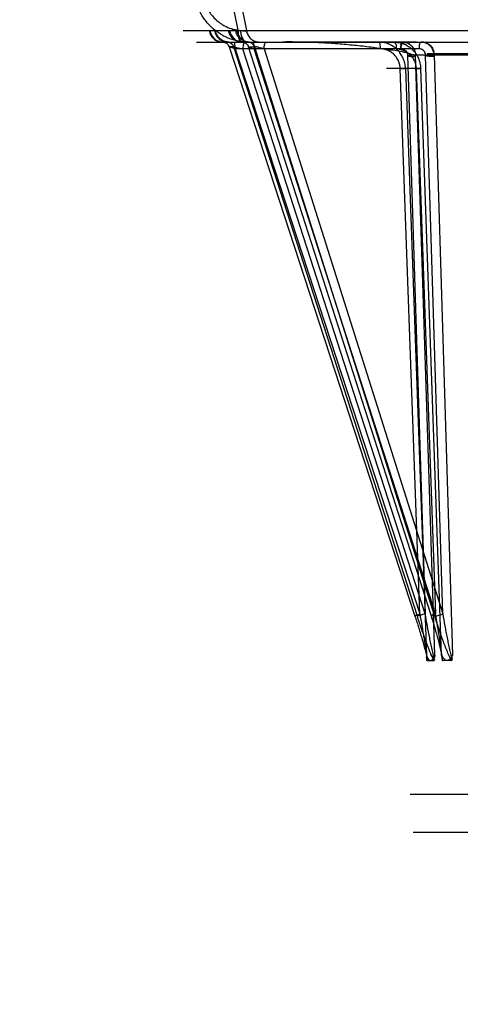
# Model space of a CAD drawing. Header units: millimetres. Extents: x 0 to 297, y 0 to 210.
# Tile 381 of 455: x 239.763 to 239.987, y 159.485 to 159.987. Entities that reach past the tile are written whole.
import ezdxf

# ---------------------------------------------------------------- set-up
doc = ezdxf.new("R2010")
doc.units = ezdxf.units.MM
doc.header["$LTSCALE"] = 16.335
doc.layers.get('0').update_dxf_attribs({"linetype": 'CONTINUOUS'})
doc.layers.add('AXES_REF', color=7, linetype='CONTINUOUS')
doc.layers.add('INTFCLR_144815', color=7, linetype='CONTINUOUS')

msp = doc.modelspace()

# ---------------------------------------------------------------- linework, layer by layer
at = {"color": 7, "linetype": 'Continuous'}
for radius in [6.78708, 6.7865, 6.74304]:
    msp.add_circle((241.48891, 154.71148), radius, dxfattribs=at)
for radius, start, end in [(6.72, 278.277129, 261.722871), (6.874, 113.082594, 269.618979)]:
    msp.add_arc((241.48891, 154.71148), radius, start, end, dxfattribs=at)
at = {"layer": 'AXES_REF', "color": 7, "linetype": 'Continuous'}
msp.add_arc((241.48891, 154.71148), 6.874, 113.082685, 66.917315, dxfattribs=at)
at = {"layer": 'AXES_REF', "color": 9, "linetype": 'Continuous'}
msp.add_arc((241.48891, 154.71148), 6.19116, 94.411812, 85.588188, dxfattribs=at)
at = {"layer": 'INTFCLR_144815', "color": 9, "linetype": 'Continuous'}
for p, q in [((239.8743, 159.98152), (239.87087, 159.99863)), ((239.87547, 159.99648), (239.87849, 159.98138)), ((239.84621, 159.98138), (240.02631, 159.98138)), ((239.85987, 159.98138), (239.86144, 159.98138)), ((239.87306, 159.98138), (239.87097, 159.98138)), ((239.87544, 159.98122), (239.8743, 159.98152)), ((239.85312, 159.97548), (241.00773, 159.97548)), ((239.86643, 159.97548), (239.86623, 159.97548)), ((239.86882, 159.97548), (239.86724, 159.97548)), ((239.86886, 159.97548), (239.86882, 159.97548)), ((239.8694, 159.97548), (239.86886, 159.97548)), ((239.87886, 159.97548), (239.87592, 159.97566)), ((239.87608, 159.97548), (239.87639, 159.97548)), ((239.87639, 159.97548), (239.87644, 159.97548)), ((239.87644, 159.97548), (239.87848, 159.97548)), ((239.8795, 159.97548), (239.87956, 159.97548)), ((239.87278, 159.97201), (239.86961, 159.97309)), ((239.86962, 159.97309), (239.96437, 159.68313)), ((239.87198, 159.97309), (239.86962, 159.97309)), ((239.96559, 159.68313), (239.87198, 159.97309)), ((239.872, 159.97309), (239.8767, 159.97201)), ((239.87278, 159.97201), (239.96682, 159.6842)), ((239.96644, 159.97201), (239.87278, 159.97201)), ((239.96961, 159.6842), (239.8767, 159.97201)), ((239.97271, 159.68313), (239.87954, 159.97309)), ((239.87954, 159.97309), (239.8826, 159.97309)), ((239.97486, 159.6842), (239.88239, 159.97201)), ((239.8826, 159.97309), (239.97429, 159.68313)), ((239.88748, 159.97201), (239.97849, 159.6842)), ((239.96054, 159.96863), (239.96961, 159.6842)), ((239.97446, 159.66323), (239.96472, 159.96872)), ((240.09199, 159.96872), (239.96472, 159.96872)), ((239.97849, 159.6842), (239.96977, 159.96863)), ((240.87877, 159.96946), (239.97066, 159.96946)), ((239.97411, 159.96872), (239.98349, 159.66323)), ((239.96728, 159.96197), (239.94991, 159.96197)), ((239.95688, 159.96188), (239.95959, 159.96197)), ((239.96682, 159.6842), (239.95688, 159.96188)), ((239.95952, 159.96197), (239.97021, 159.66323)), ((239.96493, 159.96188), (239.96728, 159.96197)), ((239.96493, 159.96188), (239.97486, 159.6842)), ((239.97796, 159.66323), (239.96728, 159.96197)), ((239.96961, 159.6842), (239.96559, 159.68313)), ((240.86545, 159.5923), (239.98398, 159.5923))]:
    msp.add_line(p, q, dxfattribs=at)
at = {"layer": 'INTFCLR_144815', "color": 7, "linetype": 'Continuous'}
for p, q in [((239.96472, 159.96872), (239.96054, 159.96863)), ((239.96977, 159.96863), (239.97411, 159.96872))]:
    msp.add_line(p, q, dxfattribs=at)
at = {"layer": 'INTFCLR_144815', "color": 6, "linetype": 'Continuous'}
for p, q in [((239.97036, 159.66115), (239.97031, 159.66223)), ((239.97036, 159.66114), (239.97036, 159.66115)), ((239.97036, 159.66111), (239.97036, 159.66112)), ((239.97036, 159.66108), (239.97036, 159.6611)), ((239.9706, 159.66048), (239.97407, 159.66048)), ((239.9743, 159.66101), (239.9743, 159.661)), ((239.97431, 159.66111), (239.97431, 159.66111)), ((239.97431, 159.66108), (239.97431, 159.66107)), ((239.97431, 159.66106), (239.97431, 159.66105)), ((239.97431, 159.66104), (239.97431, 159.66103)), ((239.97431, 159.66102), (239.97431, 159.66102)), ((239.97446, 159.66323), (239.97435, 159.66205)), ((239.97796, 159.66323), (239.9781, 159.66205)), ((239.97815, 159.66115), (239.97815, 159.66114)), ((239.97815, 159.66114), (239.97815, 159.66113)), ((239.97815, 159.66112), (239.97815, 159.66112)), ((239.97815, 159.66111), (239.97815, 159.6611)), ((239.97815, 159.66109), (239.97815, 159.66109)), ((239.97816, 159.66108), (239.97816, 159.66107)), ((239.97816, 159.66106), (239.97816, 159.66106)), ((239.97816, 159.66105), (239.97816, 159.66104)), ((239.97816, 159.66103), (239.97816, 159.66102)), ((239.98297, 159.66048), (239.97847, 159.66048)), ((239.98329, 159.66115), (239.98336, 159.66223)), ((239.98398, 159.5923), (239.96199, 159.5923)), ((239.96349, 159.57313), (240.88594, 159.57313))]:
    msp.add_line(p, q, dxfattribs=at)
for points in [[(239.9706, 159.66048), (239.97059, 159.66048), (239.97058, 159.66048), (239.97057, 159.66048), (239.97055, 159.66049), (239.97054, 159.6605), (239.97053, 159.6605), (239.97052, 159.66051), (239.97051, 159.66052), (239.9705, 159.66053), (239.97049, 159.66054), (239.97048, 159.66055), (239.97047, 159.66057), (239.97047, 159.66058), (239.97046, 159.6606), (239.97045, 159.66061), (239.97044, 159.66063), (239.97044, 159.66064), (239.97043, 159.66066), (239.97042, 159.66068), (239.97042, 159.66069), (239.97041, 159.66071), (239.97041, 159.66073), (239.9704, 159.66075), (239.9704, 159.66077), (239.9704, 159.66079), (239.97039, 159.6608), (239.97039, 159.66082), (239.97039, 159.66084), (239.97038, 159.66086), (239.97038, 159.66088), (239.97038, 159.66089), (239.97037, 159.66091), (239.97037, 159.66093), (239.97037, 159.66095), (239.97037, 159.66096), (239.97037, 159.66098), (239.97037, 159.661), (239.97036, 159.66101), (239.97036, 159.66103), (239.97036, 159.66104), (239.97036, 159.66106), (239.97036, 159.66107)], [(239.9743, 159.66096), (239.9743, 159.66095), (239.9743, 159.66094), (239.9743, 159.66093), (239.9743, 159.66092), (239.97429, 159.66091), (239.97429, 159.66089), (239.97429, 159.66088), (239.97429, 159.66087), (239.97429, 159.66086), (239.97429, 159.66085), (239.97428, 159.66084), (239.97428, 159.66082), (239.97428, 159.66081), (239.97428, 159.6608), (239.97427, 159.66078), (239.97427, 159.66077), (239.97427, 159.66076), (239.97427, 159.66075), (239.97426, 159.66073), (239.97426, 159.66072), (239.97425, 159.66071), (239.97425, 159.66069), (239.97425, 159.66068), (239.97424, 159.66067), (239.97424, 159.66066), (239.97423, 159.66064), (239.97423, 159.66063), (239.97422, 159.66062), (239.97422, 159.66061), (239.97421, 159.66059), (239.9742, 159.66058), (239.9742, 159.66057), (239.97419, 159.66056), (239.97418, 159.66055), (239.97418, 159.66054), (239.97417, 159.66053), (239.97416, 159.66052), (239.97415, 159.66052), (239.97415, 159.66051), (239.97414, 159.6605), (239.97413, 159.6605), (239.97412, 159.66049), (239.97411, 159.66049), (239.9741, 159.66048), (239.97409, 159.66048), (239.97408, 159.66048), (239.97407, 159.66048)], [(239.9743, 159.66099), (239.9743, 159.66098), (239.9743, 159.66097)], [(239.97431, 159.66115), (239.97431, 159.66114), (239.97431, 159.66114), (239.97431, 159.66113), (239.97431, 159.66112)], [(239.97816, 159.66102), (239.97816, 159.66101), (239.97816, 159.661), (239.97816, 159.66099), (239.97817, 159.66098), (239.97817, 159.66097), (239.97817, 159.66096), (239.97817, 159.66095), (239.97817, 159.66094), (239.97817, 159.66093), (239.97817, 159.66092), (239.97818, 159.66091), (239.97818, 159.66089), (239.97818, 159.66088), (239.97818, 159.66087), (239.97818, 159.66086), (239.97819, 159.66085), (239.97819, 159.66084), (239.97819, 159.66082), (239.9782, 159.66081), (239.9782, 159.6608), (239.9782, 159.66078), (239.97821, 159.66077), (239.97821, 159.66076), (239.97821, 159.66075), (239.97822, 159.66073), (239.97822, 159.66072), (239.97823, 159.66071), (239.97823, 159.66069), (239.97824, 159.66068), (239.97824, 159.66067), (239.97825, 159.66066), (239.97826, 159.66064), (239.97826, 159.66063), (239.97827, 159.66062), (239.97828, 159.66061), (239.97828, 159.66059), (239.97829, 159.66058), (239.9783, 159.66057), (239.97831, 159.66056), (239.97832, 159.66055), (239.97833, 159.66054), (239.97834, 159.66053), (239.97835, 159.66052), (239.97836, 159.66052), (239.97837, 159.66051), (239.97838, 159.6605), (239.97839, 159.6605), (239.9784, 159.66049), (239.97842, 159.66049), (239.97843, 159.66048), (239.97844, 159.66048), (239.97846, 159.66048), (239.97847, 159.66048)], [(239.98297, 159.66048), (239.98299, 159.66048), (239.98301, 159.66048), (239.98302, 159.66048), (239.98304, 159.66049), (239.98305, 159.6605), (239.98307, 159.6605), (239.98308, 159.66051), (239.98309, 159.66052), (239.98311, 159.66053), (239.98312, 159.66054), (239.98313, 159.66055), (239.98314, 159.66057), (239.98315, 159.66058), (239.98316, 159.6606), (239.98317, 159.66061), (239.98318, 159.66063), (239.98319, 159.66064), (239.9832, 159.66066), (239.98321, 159.66068), (239.98321, 159.66069), (239.98322, 159.66071), (239.98323, 159.66073), (239.98323, 159.66075), (239.98324, 159.66077), (239.98324, 159.66079), (239.98325, 159.6608), (239.98325, 159.66082), (239.98326, 159.66084), (239.98326, 159.66086), (239.98326, 159.66088), (239.98327, 159.66089), (239.98327, 159.66091), (239.98327, 159.66093), (239.98328, 159.66095), (239.98328, 159.66096), (239.98328, 159.66098), (239.98328, 159.661), (239.98328, 159.66101), (239.98328, 159.66103), (239.98329, 159.66104), (239.98329, 159.66106)], [(239.98329, 159.66107), (239.98329, 159.66108), (239.98329, 159.6611), (239.98329, 159.66111), (239.98329, 159.66112), (239.98329, 159.66114), (239.98329, 159.66115)]]:
    msp.add_lwpolyline(points, dxfattribs=at)
at = {"layer": 'INTFCLR_144815', "color": 9, "linetype": 'Continuous'}
for points, knots in [([(239.87592, 159.97566), (239.87511, 159.97576), (239.87351, 159.97603), (239.87037, 159.97689), (239.86774, 159.97802), (239.86561, 159.97923), (239.86421, 159.98012), (239.86186, 159.98183), (239.85943, 159.98415), (239.85733, 159.98676), (239.85544, 159.98955), (239.8541, 159.9922), (239.8532, 159.99457), (239.85266, 159.99618), (239.8519, 159.99903), (239.85156, 160.00155), (239.85148, 160.00323)], [0, 0, 0, 0, 0.060969, 0.121873, 0.243913, 0.274919, 0.306131, 0.368317, 0.493199, 0.556651, 0.619807, 0.746395, 0.778408, 0.810257, 0.873549, 1, 1, 1, 1]), ([(239.85568, 160.0022), (239.85576, 160.00094), (239.85604, 159.99905), (239.85672, 159.9966), (239.85761, 159.99421), (239.85879, 159.99194), (239.86023, 159.98984), (239.86184, 159.98789), (239.86368, 159.98615), (239.86572, 159.98468), (239.86785, 159.98341), (239.87013, 159.98244), (239.87249, 159.9818), (239.8737, 159.98159), (239.8743, 159.98152)], [0, 0, 0, 0, 0.126036, 0.189218, 0.253015, 0.379655, 0.442894, 0.506456, 0.63159, 0.693892, 0.756186, 0.878295, 0.939149, 1, 1, 1, 1]), ([(239.85947, 159.98138), (239.85959, 159.9806), (239.86012, 159.97902), (239.86168, 159.97704), (239.86383, 159.97576), (239.86545, 159.97548), (239.86623, 159.97548)], [0, 0, 0, 0, 0.244565, 0.503496, 0.760313, 1, 1, 1, 1]), ([(239.85987, 159.98138), (239.85999, 159.98061), (239.8605, 159.97905), (239.86202, 159.9771), (239.86411, 159.97581), (239.8657, 159.97549), (239.86647, 159.97548)], [0, 0, 0, 0, 0.244864, 0.503572, 0.760133, 1, 1, 1, 1]), ([(239.86225, 159.98138), (239.86237, 159.98061), (239.86288, 159.97905), (239.86439, 159.9771), (239.86648, 159.97581), (239.86806, 159.97549), (239.86882, 159.97548)], [0, 0, 0, 0, 0.245324, 0.504207, 0.760561, 1, 1, 1, 1]), ([(239.8694, 159.97548), (239.86863, 159.97548), (239.86702, 159.97576), (239.86488, 159.97705), (239.86333, 159.97902), (239.86281, 159.9806), (239.86269, 159.98138)], [0, 0, 0, 0, 0.239108, 0.495642, 0.754812, 1, 1, 1, 1]), ([(239.87608, 159.97548), (239.87531, 159.97548), (239.87372, 159.97577), (239.8716, 159.97705), (239.87007, 159.97902), (239.86956, 159.9806), (239.86944, 159.98138)], [0, 0, 0, 0, 0.237878, 0.493812, 0.75349, 1, 1, 1, 1]), ([(239.86996, 159.98138), (239.87008, 159.98061), (239.87058, 159.97906), (239.87207, 159.9771), (239.87412, 159.97581), (239.87569, 159.97549), (239.87644, 159.97548)], [0, 0, 0, 0, 0.24681, 0.506276, 0.761969, 1, 1, 1, 1]), ([(239.8795, 159.97548), (239.87876, 159.97549), (239.8772, 159.97581), (239.87515, 159.9771), (239.87367, 159.97906), (239.87318, 159.98061), (239.87306, 159.98138)], [0, 0, 0, 0, 0.237461, 0.492881, 0.752581, 1, 1, 1, 1]), ([(239.87362, 159.98138), (239.87374, 159.9806), (239.87424, 159.97903), (239.87576, 159.97705), (239.87786, 159.97577), (239.87945, 159.97548), (239.8802, 159.97548)], [0, 0, 0, 0, 0.247336, 0.507333, 0.762893, 1, 1, 1, 1]), ([(239.8743, 159.98152), (239.87426, 159.98077), (239.87427, 159.97932), (239.87448, 159.9774), (239.87522, 159.97565), (239.87592, 159.97566)], [0, 0, 0, 0, 0.354192, 0.667454, 1, 1, 1, 1]), ([(239.87849, 159.98138), (239.87866, 159.98131), (239.8792, 159.98107), (239.87813, 159.98087), (239.87719, 159.98105), (239.87607, 159.98114), (239.87544, 159.98122)], [0, 0, 0, 0, 0.131462, 0.235647, 0.534813, 1, 1, 1, 1]), ([(239.87544, 159.98122), (239.87551, 159.98048), (239.87576, 159.97905), (239.87648, 159.97719), (239.87751, 159.97586), (239.87845, 159.97548), (239.87886, 159.97548)], [0, 0, 0, 0, 0.3129, 0.602318, 0.830689, 1, 1, 1, 1]), ([(239.87849, 159.98138), (239.87861, 159.9806), (239.87899, 159.97943), (239.87985, 159.97805), (239.8807, 159.97713), (239.88169, 159.97639), (239.8831, 159.97569), (239.88427, 159.97548), (239.88502, 159.97548)], [0, 0, 0, 0, 0.247765, 0.377762, 0.508629, 0.638135, 0.764317, 1, 1, 1, 1]), ([(239.86643, 159.97548), (239.86675, 159.97547), (239.86744, 159.97535), (239.8687, 159.97471), (239.86939, 159.97376), (239.86961, 159.97309)], [0, 0, 0, 0, 0.229862, 0.491316, 1, 1, 1, 1]), ([(239.86882, 159.97548), (239.86951, 159.97546), (239.87092, 159.97497), (239.87177, 159.97375), (239.87198, 159.97309)], [0, 0, 0, 0, 0.497293, 1, 1, 1, 1]), ([(239.86886, 159.97548), (239.86955, 159.97546), (239.87095, 159.97497), (239.87179, 159.97375), (239.872, 159.97309)], [0, 0, 0, 0, 0.496398, 1, 1, 1, 1]), ([(239.87278, 159.97201), (239.87278, 159.97244), (239.87272, 159.97345), (239.87259, 159.97449), (239.87223, 159.97548), (239.87199, 159.97548)], [0, 0, 0, 0, 0.35171, 0.80538, 1, 1, 1, 1]), ([(239.87639, 159.97548), (239.87708, 159.97546), (239.87847, 159.97497), (239.8793, 159.97375), (239.87952, 159.97309)], [0, 0, 0, 0, 0.495744, 1, 1, 1, 1]), ([(239.87644, 159.97548), (239.87712, 159.97546), (239.87851, 159.97496), (239.87933, 159.97375), (239.87954, 159.97309)], [0, 0, 0, 0, 0.494677, 1, 1, 1, 1]), ([(239.87749, 159.97548), (239.87736, 159.97548), (239.87707, 159.97509), (239.8769, 159.97436), (239.87673, 159.97325), (239.8767, 159.97244), (239.8767, 159.97201)], [0, 0, 0, 0, 0.103024, 0.325726, 0.650172, 1, 1, 1, 1]), ([(239.8826, 159.97309), (239.88239, 159.97375), (239.88157, 159.97496), (239.88018, 159.97546), (239.8795, 159.97548)], [0, 0, 0, 0, 0.505323, 1, 1, 1, 1]), ([(239.87956, 159.97548), (239.87987, 159.97547), (239.88054, 159.97535), (239.88177, 159.9747), (239.88242, 159.97376), (239.88263, 159.97309)], [0, 0, 0, 0, 0.227065, 0.486903, 1, 1, 1, 1]), ([(239.88136, 159.97548), (239.88178, 159.97548), (239.88213, 159.97439), (239.88234, 159.97329), (239.88238, 159.97244), (239.88239, 159.97201)], [0, 0, 0, 0, 0.334142, 0.655669, 1, 1, 1, 1]), ([(239.88748, 159.97201), (239.88748, 159.97244), (239.88756, 159.97344), (239.88772, 159.97458), (239.88824, 159.97548), (239.88851, 159.97548)], [0, 0, 0, 0, 0.342177, 0.788271, 1, 1, 1, 1]), ([(239.95952, 159.96197), (239.9595, 159.96242), (239.95943, 159.96332), (239.95919, 159.96465), (239.95883, 159.96594), (239.95835, 159.96719), (239.95776, 159.96839), (239.95682, 159.9699), (239.95568, 159.97127), (239.95436, 159.97246), (239.95294, 159.9735), (239.95138, 159.97433), (239.94973, 159.97492), (239.94803, 159.97535), (239.94672, 159.97548), (239.94584, 159.97548)], [0, 0, 0, 0, 0.063652, 0.127279, 0.190555, 0.253351, 0.316226, 0.37943, 0.504173, 0.566794, 0.629215, 0.752842, 0.815093, 0.87678, 1, 1, 1, 1]), ([(239.94584, 159.97548), (239.94597, 159.97548), (239.94626, 159.97509), (239.94653, 159.97396), (239.94663, 159.97283), (239.94663, 159.97201)], [0, 0, 0, 0, 0.103117, 0.326022, 1, 1, 1, 1]), ([(239.95385, 159.97548), (239.95426, 159.97548), (239.95462, 159.97439), (239.95482, 159.97329), (239.95487, 159.97244), (239.95487, 159.97201)], [0, 0, 0, 0, 0.334142, 0.655669, 1, 1, 1, 1]), ([(239.95385, 159.97548), (239.9547, 159.97548), (239.95599, 159.97535), (239.95766, 159.97492), (239.95929, 159.97433), (239.96082, 159.9735), (239.96221, 159.97246), (239.96351, 159.97127), (239.96463, 159.9699), (239.96555, 159.96839), (239.96613, 159.96719), (239.9666, 159.96594), (239.96707, 159.96421), (239.96725, 159.96287), (239.96728, 159.96197)], [0, 0, 0, 0, 0.122124, 0.183323, 0.245147, 0.368174, 0.430444, 0.493021, 0.618001, 0.681478, 0.744715, 0.807951, 0.871732, 1, 1, 1, 1]), ([(239.96746, 159.97548), (239.96704, 159.97548), (239.96651, 159.97387), (239.96644, 159.97283), (239.96644, 159.97201)], [0, 0, 0, 0, 0.334641, 1, 1, 1, 1]), ([(239.87952, 159.97309), (239.87948, 159.97309), (239.87937, 159.97309), (239.8795, 159.97295), (239.87968, 159.9729), (239.88001, 159.97275), (239.88046, 159.9726), (239.88127, 159.97233), (239.88192, 159.97214), (239.88239, 159.97201)], [0, 0, 0, 0, 0.033052, 0.055554, 0.120786, 0.229163, 0.377368, 0.559793, 1, 1, 1, 1]), ([(239.88748, 159.97201), (239.88698, 159.97216), (239.88598, 159.97243), (239.88437, 159.97279), (239.88326, 159.97309), (239.88263, 159.97309)], [0, 0, 0, 0, 0.3192, 0.619999, 1, 1, 1, 1]), ([(239.95688, 159.96188), (239.95686, 159.96221), (239.95678, 159.96322), (239.95641, 159.96487), (239.95547, 159.96702), (239.95405, 159.9689), (239.95224, 159.97037), (239.95049, 159.9713), (239.9486, 159.97188), (239.94728, 159.97201), (239.94663, 159.97201)], [0, 0, 0, 0, 0.063751, 0.19071, 0.316426, 0.504178, 0.629192, 0.752902, 0.876747, 1, 1, 1, 1]), ([(239.95487, 159.97201), (239.95551, 159.97201), (239.9568, 159.97188), (239.95866, 159.9713), (239.96038, 159.97037), (239.9619, 159.96911), (239.96316, 159.96757), (239.96412, 159.96581), (239.96474, 159.96389), (239.96491, 159.96255), (239.96493, 159.96188)], [0, 0, 0, 0, 0.122073, 0.244921, 0.367964, 0.492726, 0.617809, 0.744523, 0.871564, 1, 1, 1, 1]), ([(239.95714, 159.97201), (239.95736, 159.97202), (239.958, 159.972), (239.95903, 159.97165), (239.96023, 159.97057), (239.96059, 159.96936), (239.96054, 159.96863)], [0, 0, 0, 0, 0.120951, 0.357986, 0.592109, 1, 1, 1, 1]), ([(239.96977, 159.96863), (239.96978, 159.96879), (239.96976, 159.96932), (239.96953, 159.97026), (239.96858, 159.9716), (239.96725, 159.97206), (239.96644, 159.97201)], [0, 0, 0, 0, 0.09078, 0.300856, 0.535856, 1, 1, 1, 1]), ([(239.96437, 159.68313), (239.96434, 159.68313), (239.96425, 159.68312), (239.96434, 159.68325), (239.96451, 159.6833), (239.9648, 159.68346), (239.96521, 159.68361), (239.96589, 159.68388), (239.96644, 159.68407), (239.96682, 159.6842)], [0, 0, 0, 0, 0.030971, 0.052182, 0.118147, 0.231753, 0.389156, 0.57871, 1, 1, 1, 1]), ([(239.96437, 159.68313), (239.96503, 159.68111), (239.96599, 159.67809), (239.96721, 159.67406), (239.96809, 159.67107), (239.96892, 159.66812), (239.96956, 159.66568), (239.97002, 159.66377), (239.97035, 159.66221), (239.97056, 159.66111), (239.9706, 159.66048)], [0, 0, 0, 0, 0.270374, 0.4046, 0.537306, 0.668034, 0.79611, 0.858695, 0.918736, 1, 1, 1, 1]), ([(239.97407, 159.66048), (239.97347, 159.66152), (239.9728, 159.6631), (239.97174, 159.66565), (239.9708, 159.66809), (239.96933, 159.67206), (239.96758, 159.67707), (239.96624, 159.6811), (239.96559, 159.68313)], [0, 0, 0, 0, 0.148676, 0.212372, 0.341856, 0.473191, 0.736522, 1, 1, 1, 1]), ([(239.96682, 159.6842), (239.96718, 159.68217), (239.96772, 159.67913), (239.9684, 159.67509), (239.9689, 159.67208), (239.96936, 159.66912), (239.96973, 159.66667), (239.96999, 159.66475), (239.9702, 159.66308), (239.97034, 159.66188), (239.97036, 159.66115)], [0, 0, 0, 0, 0.264974, 0.396856, 0.527497, 0.656487, 0.783244, 0.84538, 0.905174, 1, 1, 1, 1]), ([(239.97431, 159.66115), (239.97392, 159.66231), (239.97356, 159.664), (239.97297, 159.66665), (239.97246, 159.6691), (239.97166, 159.67309), (239.9707, 159.67813), (239.96997, 159.68217), (239.96961, 159.6842)], [0, 0, 0, 0, 0.156893, 0.219136, 0.346386, 0.476085, 0.737365, 1, 1, 1, 1]), ([(239.97486, 159.6842), (239.97468, 159.68414), (239.97431, 159.684), (239.97372, 159.68379), (239.97314, 159.68353), (239.9728, 159.68339), (239.97247, 159.68314), (239.97266, 159.68312), (239.97271, 159.68313)], [0, 0, 0, 0, 0.219366, 0.430371, 0.700316, 0.875747, 0.940821, 1, 1, 1, 1]), ([(239.97847, 159.66048), (239.97848, 159.66157), (239.97817, 159.66314), (239.97766, 159.66567), (239.97707, 159.66811), (239.97604, 159.67209), (239.9746, 159.67711), (239.97336, 159.68112), (239.97271, 159.68313)], [0, 0, 0, 0, 0.140359, 0.202543, 0.33066, 0.462205, 0.729285, 1, 1, 1, 1]), ([(239.97429, 159.68313), (239.97486, 159.68311), (239.97585, 159.68341), (239.97724, 159.68378), (239.97808, 159.68406), (239.97849, 159.6842)], [0, 0, 0, 0, 0.387723, 0.699632, 1, 1, 1, 1]), ([(239.97429, 159.68313), (239.97494, 159.6811), (239.97593, 159.67807), (239.97732, 159.67405), (239.97839, 159.67106), (239.97951, 159.6681), (239.98049, 159.66566), (239.98131, 159.66376), (239.98203, 159.66217), (239.98259, 159.66108), (239.98297, 159.66048)], [0, 0, 0, 0, 0.262511, 0.394086, 0.525157, 0.655496, 0.784895, 0.849087, 0.911676, 1, 1, 1, 1]), ([(239.97815, 159.66115), (239.97819, 159.66234), (239.97796, 159.66402), (239.97765, 159.66666), (239.97731, 159.66911), (239.97673, 159.6731), (239.97592, 159.67814), (239.97522, 159.68218), (239.97486, 159.6842)], [0, 0, 0, 0, 0.153971, 0.215808, 0.342736, 0.472574, 0.735103, 1, 1, 1, 1]), ([(239.97849, 159.6842), (239.97884, 159.68217), (239.97939, 159.67913), (239.98014, 159.67509), (239.98073, 159.67208), (239.98133, 159.66911), (239.98186, 159.66667), (239.9823, 159.66475), (239.98271, 159.66307), (239.98302, 159.66186), (239.98329, 159.66115)], [0, 0, 0, 0, 0.262498, 0.393514, 0.523585, 0.652368, 0.779419, 0.841981, 0.902478, 1, 1, 1, 1])]:
    msp.add_open_spline(points, degree=3, knots=knots, dxfattribs=at)
at = {"layer": 'INTFCLR_144815', "color": 7, "linetype": 'Continuous'}
for points, knots in [([(239.95714, 159.97201), (239.95714, 159.97222), (239.95716, 159.97265), (239.95716, 159.97319), (239.95728, 159.9736), (239.95731, 159.97393), (239.95702, 159.97438), (239.95761, 159.97454), (239.95786, 159.97466), (239.95804, 159.97469), (239.95803, 159.97486), (239.95772, 159.97486), (239.95733, 159.97495), (239.95657, 159.97499), (239.95395, 159.9752), (239.961, 159.97527), (239.96909, 159.97545), (239.94645, 159.97541), (239.93043, 159.97547), (239.91977, 159.97547), (239.89403, 159.97548), (239.8976, 159.97548)], [0, 0, 0, 0, 0.007622, 0.015419, 0.019325, 0.022992, 0.027441, 0.034833, 0.037392, 0.039143, 0.03996, 0.042403, 0.047743, 0.055793, 0.070456, 0.119301, 0.18686, 0.315905, 0.590314, 0.871341, 1, 1, 1, 1]), ([(239.96472, 159.96872), (239.96344, 159.96894), (239.9609, 159.96972), (239.95705, 159.97073), (239.95304, 159.97124), (239.94904, 159.97185), (239.94498, 159.9724), (239.93946, 159.97311), (239.93244, 159.97389), (239.92389, 159.97465), (239.91667, 159.97509), (239.91084, 159.97533), (239.90496, 159.97548), (239.90054, 159.97551), (239.8976, 159.97548)], [0, 0, 0, 0, 0.057671, 0.117422, 0.1765, 0.236369, 0.29703, 0.358472, 0.483241, 0.61038, 0.73919, 0.804166, 0.869303, 1, 1, 1, 1]), ([(239.95793, 159.97548), (239.95754, 159.97548), (239.95734, 159.97424), (239.95717, 159.97323), (239.95714, 159.97237), (239.95714, 159.97201)], [0, 0, 0, 0, 0.318859, 0.703467, 1, 1, 1, 1]), ([(239.95793, 159.97548), (239.95856, 159.97548), (239.95985, 159.97529), (239.96162, 159.97447), (239.96308, 159.97318), (239.96431, 159.97128), (239.96469, 159.96968), (239.96472, 159.96872)], [0, 0, 0, 0, 0.179584, 0.364082, 0.54709, 0.727009, 1, 1, 1, 1]), ([(239.96746, 159.97548), (239.96788, 159.97551), (239.96873, 159.97548), (239.96996, 159.97518), (239.9711, 159.97464), (239.9721, 159.97388), (239.97294, 159.97294), (239.97388, 159.9713), (239.97418, 159.96978), (239.97411, 159.96872)], [0, 0, 0, 0, 0.11866, 0.236482, 0.353059, 0.470089, 0.586454, 0.703715, 1, 1, 1, 1]), ([(239.97411, 159.96872), (239.97409, 159.96932), (239.97391, 159.97052), (239.9732, 159.97219), (239.97211, 159.9736), (239.97073, 159.97466), (239.96915, 159.97533), (239.96802, 159.97548), (239.96746, 159.97548)], [0, 0, 0, 0, 0.172436, 0.344311, 0.514991, 0.677619, 0.837959, 1, 1, 1, 1]), ([(239.96054, 159.96863), (239.9608, 159.96862), (239.96113, 159.96812), (239.96189, 159.96824), (239.96279, 159.9681), (239.96375, 159.96814), (239.96438, 159.96854), (239.96462, 159.96873), (239.96472, 159.96872)], [0, 0, 0, 0, 0.17222, 0.325541, 0.480663, 0.810181, 0.931492, 1, 1, 1, 1]), ([(239.97411, 159.96872), (239.97402, 159.96873), (239.97403, 159.96837), (239.97397, 159.96789), (239.97335, 159.96816), (239.97289, 159.96808), (239.97237, 159.96815), (239.97177, 159.96816), (239.97111, 159.96825), (239.97035, 159.96812), (239.97002, 159.96862), (239.96977, 159.96863)], [0, 0, 0, 0, 0.056655, 0.1403, 0.264797, 0.345967, 0.438479, 0.572866, 0.712315, 0.848478, 1, 1, 1, 1]), ([(239.97021, 159.66323), (239.97035, 159.66287), (239.97078, 159.66186), (239.97154, 159.66047), (239.97233, 159.66048)], [0, 0, 0, 0, 0.327453, 1, 1, 1, 1]), ([(239.97021, 159.66323), (239.97035, 159.66287), (239.97078, 159.66186), (239.97154, 159.66047), (239.97233, 159.66048)], [0, 0, 0, 0, 0.327482, 1, 1, 1, 1]), ([(239.97233, 159.66048), (239.97285, 159.66048), (239.9738, 159.66156), (239.97421, 159.6626), (239.97446, 159.66323)], [0, 0, 0, 0, 0.430751, 1, 1, 1, 1]), ([(239.98072, 159.66048), (239.98034, 159.66048), (239.97942, 159.66092), (239.97861, 159.66202), (239.97814, 159.66287), (239.97796, 159.66323)], [0, 0, 0, 0, 0.279502, 0.699443, 1, 1, 1, 1]), ([(239.98072, 159.66048), (239.98034, 159.66048), (239.97942, 159.66092), (239.97861, 159.66202), (239.97814, 159.66287), (239.97796, 159.66323)], [0, 0, 0, 0, 0.279454, 0.699406, 1, 1, 1, 1]), ([(239.98349, 159.66323), (239.9833, 159.66287), (239.98283, 159.66202), (239.98202, 159.66091), (239.98109, 159.66048), (239.98072, 159.66048)], [0, 0, 0, 0, 0.300675, 0.724164, 1, 1, 1, 1]), ([(239.98349, 159.66323), (239.9833, 159.66287), (239.98283, 159.66202), (239.98202, 159.66091), (239.98109, 159.66048), (239.98072, 159.66048)], [0, 0, 0, 0, 0.300703, 0.724204, 1, 1, 1, 1])]:
    msp.add_open_spline(points, degree=3, knots=knots, dxfattribs=at)

doc.saveas('drawing.dxf')
